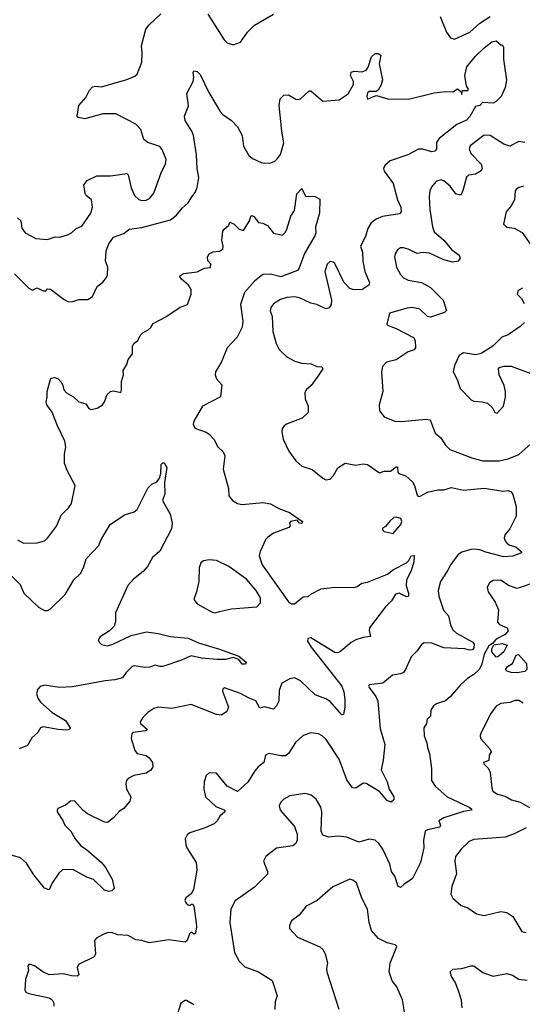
# Model space of a CAD drawing. Extents: x 2133461 to 2293071, y 753526 to 916327.
# Tile 265 of 459: x 2222409 to 2225769, y 847568 to 854149. Entities that reach past the tile are written whole.
import ezdxf

# ---------------------------------------------------------------- set-up
doc = ezdxf.new("R2010")
doc.units = 0

msp = doc.modelspace()

# ---------------------------------------------------------------- linework, layer by layer
at = {"layer": '0CON10XD'}
for points in [[(2222394.3, 852825), (2222416.9, 852805), (2222422.5, 852755), (2222444.7, 852724.7), (2222515.9, 852685.9), (2222595, 852680), (2222645, 852698), (2222676.4, 852696.4), (2222728.8, 852711.2), (2222755.8, 852724.2), (2222787.1, 852752.9), (2222825, 852769.2), (2222884.2, 852855), (2222895.6, 852895), (2222889.2, 852945), (2222853.3, 852973.3), (2222846.8, 852986.8), (2222837.5, 853045), (2222860, 853075), (2222925, 853106.2), (2223015, 853105.6), (2223125, 853122), (2223135, 853112.5), (2223154.4, 853025), (2223175.8, 852975), (2223205, 852947.1), (2223225, 852940), (2223255, 852942.2), (2223277.1, 852952.9), (2223305, 852990), (2223354.5, 853125), (2223383.5, 853185), (2223388.5, 853215), (2223361.5, 853281.5), (2223345, 853301.4), (2223265, 853329.2), (2223239.4, 853349.4), (2223218, 853415), (2223185, 853451.2), (2223050.5, 853520.5), (2222965, 853520.8), (2222845, 853486), (2222800, 853495), (2222792.5, 853505), (2222803.8, 853575), (2222850.6, 853629.4), (2222875, 853678.8), (2222895, 853699.2), (2222915, 853704.2), (2222955, 853700), (2223125, 853749.4), (2223178.3, 853771.7), (2223194.2, 853785), (2223224.4, 853865), (2223228.6, 853925), (2223223.8, 853975), (2223252.9, 854085), (2223274.2, 854115), (2223351.9, 854188.1)], [(2223665.8, 854185), (2223775, 854013.8), (2223795, 853994), (2223835, 853981.2), (2223885, 853998.8), (2223931.4, 854065), (2223977.8, 854112.2), (2224104.5, 854185.5)], [(2225220.3, 854170.3), (2225261.2, 854065), (2225288.3, 854028.3), (2225315, 854020), (2225418.8, 854065), (2225485.8, 854125), (2225555, 854171.1)], [(2222375, 852450.8), (2222468.8, 852355), (2222495, 852342), (2222525, 852356.7), (2222565, 852336.7), (2222582.5, 852337.5), (2222595, 852350), (2222615, 852347.1), (2222705, 852278.6), (2222735, 852264.2), (2222765, 852266), (2222805, 852279.2), (2222865, 852279.2), (2222895, 852300), (2222926.7, 852365), (2222965, 852394.2), (2222989.4, 852425), (2222996.7, 852445), (2222998.1, 852495), (2222983.5, 852535), (2222987.1, 852605), (2223005, 852650), (2223035, 852696.2), (2223105, 852720), (2223140.5, 852749.5), (2223225, 852759.2), (2223417.9, 852812.1), (2223457.1, 852842.9), (2223495, 852890), (2223534.4, 852925.6), (2223558.8, 852965), (2223581.2, 852995), (2223595, 853027.5), (2223605.4, 853095), (2223594.6, 853155), (2223591.2, 853245), (2223570, 853375), (2223560, 853405), (2223516, 853475), (2223511.2, 853505), (2223537, 853573), (2223526.2, 853655), (2223568.8, 853735), (2223573.3, 853765), (2223567.5, 853795), (2223573, 853807), (2223595, 853802.5), (2223615, 853783.3), (2223672.6, 853662.6), (2223749.2, 853535), (2223766, 853515), (2223825, 853476), (2223865, 853433.3), (2223895.7, 853375), (2223904.2, 853304.2), (2223941.7, 853241.7), (2223965, 853222), (2224022.5, 853195), (2224045, 853190.8), (2224088.3, 853191.7), (2224115, 853204), (2224130.5, 853219.5), (2224151.7, 853248.3), (2224175.5, 853325), (2224160.5, 853405), (2224143.1, 853575), (2224150.9, 853619.1), (2224175, 853644), (2224205, 853645.8), (2224255, 853618.8), (2224273.6, 853616.4), (2224285, 853620), (2224345, 853672.5), (2224355, 853672.5), (2224435, 853603.8), (2224545, 853614.3), (2224605, 853653.6), (2224640.9, 853715), (2224641.5, 853735), (2224621.4, 853775), (2224625, 853797.5), (2224645, 853805.8), (2224698.8, 853801.2), (2224725, 853811.2), (2224738.7, 853831.3), (2224760.2, 853899.8), (2224785, 853922), (2224805, 853923.8), (2224823, 853913), (2224812.9, 853855), (2224833.9, 853746.1), (2224825.8, 853714.2), (2224805, 853677.5), (2224791.7, 853668.3), (2224745, 853668.6), (2224735, 853660), (2224730, 853635), (2224735, 853617.5), (2224774, 853636), (2224795, 853642.5), (2224869.5, 853619.5), (2225007.3, 853617.3), (2225180.2, 853659.8), (2225255, 853668.9), (2225305, 853666.9), (2225335, 853686.7), (2225358.3, 853668.3), (2225365, 853650), (2225370, 853675), (2225405, 853675.8), (2225409.6, 853685), (2225396.5, 853706.5), (2225383.8, 853775), (2225397.5, 853835), (2225455, 853904.6), (2225515, 853960.9), (2225565, 854001.2), (2225595, 854007.5), (2225625, 853980), (2225635, 853980), (2225642.5, 853965), (2225642.1, 853885), (2225663.8, 853745), (2225653.9, 853695), (2225627.4, 853635), (2225595, 853601.9), (2225575, 853590.2), (2225503.3, 853596.7), (2225485.3, 853574.7), (2225455, 853569.2), (2225417.3, 853502.7), (2225395, 853477.4), (2225331.4, 853448.6), (2225212.5, 853355), (2225195, 853328.8), (2225195.6, 853284.4), (2225185, 853270), (2225163.1, 853266.9), (2225105, 853284), (2225075, 853282.7), (2225003.8, 853246.2), (2224886.2, 853205), (2224850, 853175), (2224842, 853155), (2224846.1, 853136.1), (2224906, 853055), (2224934.5, 852944.5), (2224956, 852895), (2224958.8, 852865), (2224948, 852852), (2224835, 852833.2), (2224791.4, 852815), (2224758.9, 852791.1), (2224736.9, 852753.1), (2224720, 852700), (2224686.4, 852635), (2224699.5, 852595), (2224702.7, 852535), (2224716.4, 852466.4), (2224747.9, 852392.1), (2224744, 852375), (2224695, 852342.5), (2224635, 852345.6), (2224615, 852353.3), (2224575.3, 852395.3), (2224515, 852518.8), (2224505, 852528.8), (2224485, 852533.8), (2224464, 852515), (2224448, 852465), (2224492.9, 852275), (2224490, 852245), (2224477.9, 852222.1), (2224455, 852217.5), (2224395, 852244.5), (2224355, 852253.8), (2224279.8, 852289.8), (2224245, 852296.7), (2224195, 852292.5), (2224151.4, 852278.6), (2224105, 852249.2), (2224087.1, 852225), (2224083, 852203), (2224097.5, 852165), (2224100.8, 852065), (2224124.2, 851985), (2224144.5, 851944.5), (2224193.8, 851895), (2224247.4, 851867.4), (2224293.6, 851853.6), (2224357.9, 851847.9), (2224395, 851831.2), (2224429.2, 851829.2), (2224436, 851815), (2224409.2, 851775), (2224356.8, 851703.2), (2224325, 851676.2), (2224315.8, 851655), (2224317.5, 851615), (2224337.5, 851565), (2224337.1, 851522.9), (2224296.7, 851485), (2224192.5, 851445), (2224176.1, 851433.9), (2224163.3, 851415), (2224161.2, 851395), (2224171.2, 851345), (2224208.8, 851265), (2224255, 851200), (2224294.3, 851164.3), (2224363.6, 851143.6), (2224434.4, 851084.4), (2224456.4, 851073.6), (2224485, 851077.5), (2224507.3, 851102.7), (2224535.8, 851154.2), (2224585, 851185.8), (2224655, 851172.2), (2224705, 851179.5), (2224735, 851177.1), (2224815, 851120), (2224845, 851131.4), (2224887.5, 851132.5), (2224925, 851160), (2224935, 851160), (2224937.5, 851125), (2224944, 851115), (2224989.7, 851099.7), (2225035, 851060), (2225048.8, 851035), (2225065, 850970), (2225073, 850963), (2225085, 850963.3), (2225135, 850992), (2225205, 851006), (2225245, 851007.5), (2225295, 851022), (2225375.6, 851005.6), (2225515, 851018.2), (2225641.1, 850998.9), (2225675, 851002.1), (2225695, 850994.4), (2225706.3, 850976.3), (2225726.8, 850895), (2225728.7, 850831.3), (2225685.5, 850745), (2225651.5, 850705), (2225647.1, 850685), (2225653.5, 850665), (2225667.6, 850647.6), (2225686.1, 850636.1), (2225725.8, 850625), (2225762, 850595), (2225763.8, 850585), (2225705, 850562.9), (2225645, 850558.8), (2225525, 850589), (2225485, 850604.7), (2225445, 850611.2), (2225425, 850608), (2225365, 850589.1), (2225340.5, 850575), (2225287.8, 850505), (2225271.1, 850468.9), (2225221.4, 850395), (2225205.7, 850335), (2225211.4, 850295), (2225241.7, 850201.7), (2225275.5, 850165), (2225288.6, 850105), (2225305, 850072), (2225329.8, 850049.8), (2225438.2, 849988.2), (2225447.1, 849975), (2225445, 849950.8), (2225435, 849938.2), (2225415, 849934.6), (2225385, 849943.4), (2225245, 849951.6), (2225165, 849982.5), (2225113.3, 849985), (2225095, 849972), (2225065, 849930), (2225025, 849891.2), (2224988, 849805), (2224974.1, 849785.9), (2224954, 849776), (2224901.1, 849768.9), (2224835.7, 849714.3), (2224745, 849703.3), (2224740.8, 849695), (2224745.7, 849685), (2224790, 849625), (2224802, 849595), (2224818, 849412), (2224848.8, 849305), (2224839.2, 849199.2), (2224824.4, 849135), (2224865.6, 849055), (2224877.8, 849005), (2224910.7, 848955), (2224909.5, 848935), (2224891.2, 848918.8), (2224865, 848929.6), (2224815, 848990.3), (2224725, 849043.1), (2224704.5, 849045.5), (2224655, 849012), (2224633.8, 849015), (2224595, 849068), (2224545, 849205.7), (2224457.4, 849337.4), (2224431.7, 849361.7), (2224405.5, 849375.5), (2224355, 849382.9), (2224305, 849365.8), (2224252.2, 849317.8), (2224205.4, 849244.6), (2224185, 849228.6), (2224155, 849228.1), (2224075.7, 849244.3), (2224055, 849236), (2224048.8, 849225)], [(2225785, 853328.9), (2225745, 853334), (2225685, 853304.4), (2225645, 853316.9), (2225555, 853374.5), (2225515, 853378.1), (2225420, 853305), (2225412.9, 853285), (2225424.2, 853255), (2225493.8, 853183.8), (2225501.1, 853155), (2225495, 853138), (2225455, 853116.4), (2225411.1, 853108.9), (2225395, 853095.8), (2225374.4, 853015), (2225365, 852990), (2225352.7, 852977.3), (2225325, 852985.8), (2225286.5, 853036.5), (2225245, 853073.1), (2225225, 853079.4), (2225195, 853069.2), (2225165, 853034), (2225151.5, 853005), (2225146.4, 852965), (2225151.2, 852881.2), (2225169.6, 852765), (2225180.6, 852730.6), (2225243.5, 852675), (2225295, 852612.5), (2225345.7, 852575.7), (2225353.8, 852555), (2225340, 852535), (2225305, 852528.9), (2225245, 852543.6), (2225148.8, 852588.8), (2225105, 852593.1), (2225065, 852585.4), (2225005, 852615.6), (2224975, 852624.2), (2224955, 852624), (2224935, 852611.2), (2224918, 852585), (2224914.3, 852564.3), (2224928.1, 852495), (2224954.3, 852445), (2224975, 852424.4), (2225005, 852407.8), (2225095, 852391.4), (2225155, 852358), (2225240, 852275), (2225261.2, 852205), (2225248.8, 852191.2), (2225155, 852161.2), (2225135, 852166.2), (2225083.8, 852213.8), (2225035, 852224.6), (2224998.7, 852221.3), (2224882.1, 852187.9), (2224863.3, 852115), (2224872.5, 852105), (2224925, 852085.8), (2225042.5, 852025), (2225053.3, 852005), (2225053.8, 851955), (2225045, 851943.3), (2225005, 851930), (2224925, 851876.2), (2224860.3, 851859.7), (2224835, 851830), (2224827.5, 851795), (2224837.5, 851665), (2224811.2, 851575), (2224813.8, 851535), (2224845, 851493.8), (2224915.7, 851465.7), (2224962.4, 851462.4), (2225125, 851478.9), (2225152.5, 851475), (2225185.6, 851385.6), (2225224, 851355), (2225254.4, 851304.4), (2225285, 851276), (2225437.6, 851217.6), (2225505, 851201.5), (2225615, 851199.5), (2225675, 851213.3), (2225745, 851242.5), (2225825.6, 851315)], [(2225775.9, 853035.9), (2225745, 853026.9), (2225728, 853015), (2225721.4, 853005), (2225716, 852945), (2225694.3, 852905.7), (2225660, 852865), (2225643, 852783), (2225665, 852762.5), (2225715, 852756.7), (2225767.3, 852727.3), (2225862.4, 852592.4)], [(2222395, 850672), (2222435, 850649.2), (2222525, 850652.5), (2222575, 850666.2), (2222595.7, 850684.3), (2222655, 850763.3), (2222685, 850838), (2222735, 850886), (2222755.5, 850914.5), (2222779.2, 851035), (2222725.6, 851135), (2222709.4, 851185), (2222709.4, 851245), (2222716.9, 851293.1), (2222711.1, 851331.1), (2222661.5, 851435), (2222626.8, 851525), (2222591.1, 851575), (2222585.5, 851595), (2222593.1, 851625), (2222591.4, 851665), (2222617, 851753), (2222643, 851757), (2222665, 851748.8), (2222688.8, 851725), (2222696.2, 851705), (2222703.3, 851675), (2222722.5, 851655), (2222769.1, 851629.1), (2222804.3, 851594.3), (2222850.5, 851580.5), (2222870.7, 851550.7), (2222885, 851543.8), (2222927.3, 851552.7), (2222962.5, 851575), (2222976.2, 851595), (2222994, 851645), (2223015, 851664), (2223035, 851669.2), (2223085, 851657.5), (2223090, 851675), (2223088.8, 851731.2), (2223103.3, 851775), (2223101.2, 851805), (2223125.9, 851844.1), (2223135, 851877.5), (2223162.5, 851915), (2223162, 851965), (2223172, 851985), (2223197.5, 852005), (2223215, 852037.5), (2223235, 852057.5), (2223265, 852073.3), (2223285, 852092.5), (2223301.7, 852118.3), (2223385, 852163.3), (2223482.3, 852227.7), (2223530, 852245), (2223555.7, 852314.3), (2223556, 852345), (2223538, 852375), (2223490, 852415), (2223477.5, 852435), (2223505, 852452), (2223595.7, 852464.3), (2223645, 852488.8), (2223685, 852492.5), (2223686.7, 852515), (2223666.4, 852536.4), (2223664, 852565), (2223675, 852583.3), (2223702, 852598), (2223745, 852601.2), (2223766.2, 852615), (2223768, 852635), (2223759.2, 852675), (2223766.9, 852735), (2223772.8, 852747.2), (2223806.2, 852775), (2223814.1, 852795.9), (2223842.3, 852782.3), (2223875, 852748), (2223905, 852740), (2223944.2, 852805), (2223953.9, 852836.1), (2223960.7, 852839.3), (2223975, 852833.8), (2224005, 852793.8), (2224035, 852788.8), (2224065, 852773.3), (2224105, 852721.2), (2224165, 852708.8), (2224185, 852728.8), (2224195, 852748.8), (2224222.2, 852835), (2224246.5, 852873.5), (2224262.4, 852985), (2224295, 853021.2), (2224319.3, 852969.3), (2224385, 852966.7), (2224415, 852950), (2224412, 852855), (2224386.2, 852765), (2224388.8, 852725), (2224382.5, 852705), (2224313, 852587), (2224275.3, 852484.7), (2224265, 852473.8), (2224195.8, 852445.8), (2224155, 852430.6), (2224085, 852447.3), (2224034.7, 852445.3), (2223979.1, 852400.9), (2223912.7, 852325), (2223885.3, 852245), (2223900.3, 852135), (2223895.8, 852094.2), (2223862.2, 852027.8), (2223795.6, 851955), (2223758.7, 851861.3), (2223716.9, 851795), (2223715.6, 851775), (2223725, 851748.8), (2223759.5, 851709.5), (2223751.3, 851628.7), (2223630, 851565), (2223572.5, 851465), (2223568.6, 851445), (2223578.8, 851418.8), (2223655, 851392.2), (2223675, 851379.5), (2223707.3, 851345), (2223733.6, 851293.6), (2223769.3, 851260.7), (2223780, 851235), (2223768.6, 851145), (2223804.4, 851015), (2223807.3, 850967.3), (2223831.2, 850935), (2223865, 850915.7), (2223895, 850909.4), (2224035, 850921.4), (2224085, 850914), (2224142.3, 850882.3), (2224213.3, 850855), (2224300, 850795), (2224295, 850782.5), (2224280, 850785), (2224263, 850803), (2224220, 850795), (2224212.5, 850785), (2224217.5, 850765), (2224207.5, 850755), (2224105, 850716), (2224065, 850689.2), (2224053.7, 850676.3), (2224015.5, 850594.5), (2224009.5, 850565), (2224030.5, 850505), (2224205, 850258.8), (2224225, 850244.4), (2224245, 850244.3), (2224305, 850291.2), (2224315, 850293.3), (2224335, 850292.5), (2224355, 850308.8), (2224425, 850344.2), (2224515, 850356), (2224645, 850353.3), (2224665, 850360), (2224695, 850383.3), (2224735, 850390), (2224867.3, 850442.7), (2224908.8, 850475), (2224995, 850518.6), (2225011.4, 850535), (2225025, 850565.8), (2225045, 850567.5), (2225044.3, 850525.7), (2225026.7, 850465), (2224994.5, 850405), (2224991.8, 850365), (2225009.2, 850315), (2225007.3, 850295), (2224995, 850291.8), (2224945, 850315.8), (2224921.2, 850308.8), (2224895.4, 850264.6), (2224855, 850224), (2224747.5, 850085), (2224745.5, 850065.5), (2224753.9, 850026.1), (2224705, 850020.4), (2224655.8, 850004.2), (2224624.2, 849985.8), (2224555, 849928.6), (2224535, 849917.8), (2224515, 849918.9), (2224355, 850016.5), (2224335, 850012), (2224331.8, 849995), (2224357.1, 849955), (2224562.7, 849695), (2224576, 849656), (2224582.9, 849605), (2224582, 849555), (2224572.5, 849505), (2224563.3, 849503.3), (2224485, 849593.1), (2224455, 849610.6), (2224385, 849635.7), (2224285, 849730.6), (2224245, 849750), (2224215, 849744.5), (2224161.9, 849715), (2224144.5, 849665), (2224140.5, 849595), (2224125, 849562), (2224105, 849541.4), (2224045, 849555.8), (2224015, 849547.5), (2223987.1, 849597.1), (2223943.8, 849613.8)], [(2225770, 852355), (2225740.5, 852339.5), (2225734.1, 852314.1), (2225763.3, 852285), (2225781.4, 852251.4)], [(2225782.5, 852125), (2225755, 852099.4), (2225675, 852043.3), (2225632, 852028), (2225572.4, 851967.6), (2225493, 851917), (2225455, 851909.4), (2225375, 851921.4), (2225345.7, 851904.3), (2225315, 851837.5), (2225306, 851795), (2225334.3, 851744.3), (2225352.9, 851685), (2225427.9, 851607.9), (2225445, 851599.2), (2225500, 851595), (2225535.6, 851585.6), (2225568.8, 851555), (2225585, 851522.5), (2225601.7, 851518.3), (2225644, 851565), (2225656.9, 851625), (2225656.9, 851665), (2225648.6, 851705), (2225613.8, 851775), (2225610, 851815), (2225617.5, 851825), (2225646.1, 851833.9), (2225695, 851832.5), (2225825, 851783.3)], [(2222345, 850441.4), (2222411.1, 850375), (2222437.5, 850315), (2222535, 850222.5), (2222575, 850200), (2222595, 850200), (2222615, 850212), (2222712.5, 850307.5), (2222770, 850405), (2222815, 850446.9), (2222834.6, 850485), (2222852.7, 850545), (2222938.9, 850635), (2222952.5, 850675), (2223014.4, 850775), (2223109.7, 850840.3), (2223175, 850860), (2223194.5, 850875.5), (2223265, 851017.5), (2223292.5, 851045), (2223325, 851060), (2223344, 851085), (2223352.7, 851115), (2223354.8, 851175.2), (2223365, 851187.3), (2223375, 851186.1), (2223393.1, 851155), (2223377.8, 851055), (2223379.4, 850980.6), (2223363.8, 850935), (2223414, 850845), (2223429.2, 850785), (2223423.3, 850746.7), (2223345, 850597.5), (2223297.5, 850555), (2223263.3, 850495), (2223235, 850460), (2223170.3, 850409.7), (2223131.7, 850368.3), (2223049.2, 850185), (2223049.2, 850125), (2223040.8, 850095), (2223010, 850065), (2222946.2, 850025), (2222934.2, 850005), (2222939.1, 849989.1), (2222955, 849973.1), (2222995, 849963.6), (2223032, 849975), (2223155, 850032.7), (2223257.1, 850057.1), (2223335, 850046.9), (2223415, 850026.4), (2223535, 850015.7), (2223603.6, 849983.6), (2223745, 849941.8), (2223873.8, 849895), (2223922.5, 849855), (2223917.7, 849842.3), (2223895, 849842), (2223872.7, 849872.7), (2223835.9, 849885.9), (2223785, 849872.9), (2223728.3, 849871.7), (2223625, 849882.5), (2223555, 849897.1), (2223491.4, 849868.6), (2223365, 849826.9), (2223345, 849825.7), (2223315, 849834.8), (2223279.1, 849820.9), (2223245, 849820), (2223175, 849830.7), (2223161.2, 849825), (2223119.5, 849785), (2223095, 849750), (2223045, 849736.6), (2222979.4, 849729.4), (2222761.1, 849691.1), (2222674.5, 849685.5), (2222575, 849701.8), (2222545, 849693.3), (2222530, 849675), (2222522.2, 849645), (2222530.3, 849615), (2222547.7, 849587.7), (2222625, 849518.5), (2222715, 849466), (2222746.2, 849415), (2222742.5, 849405), (2222725, 849400.8), (2222665, 849405.5), (2222565, 849421.8), (2222548.6, 849415), (2222529.4, 849385), (2222490.2, 849349.8), (2222461.7, 849298.3), (2222404.2, 849275)], [(2224905, 850714.2), (2224956, 850775), (2224963.8, 850795), (2224956, 850816), (2224925, 850823.8), (2224909.3, 850820.7), (2224882.3, 850797.7), (2224855, 850762.5), (2224835, 850750), (2224835, 850740), (2224845, 850727.5), (2224905, 850714.2)], [(2223715, 850185.6), (2223745, 850192.5), (2223825, 850212.2), (2223995, 850223.8), (2224018.8, 850251.2), (2224018.1, 850285), (2223990.4, 850335), (2223925, 850409.1), (2223807.5, 850495), (2223725, 850534.5), (2223675, 850539.5), (2223636.9, 850533.1), (2223620.5, 850519.5), (2223608.6, 850485), (2223605.5, 850394.5), (2223591.4, 850325), (2223573.6, 850273.6), (2223596.2, 850245), (2223695, 850188.5), (2223715, 850185.6)], [(2225865, 850391.8), (2225735, 850346.5), (2225676.6, 850366.6), (2225625, 850402.5), (2225575, 850400.8), (2225548.8, 850385), (2225534.1, 850355.9), (2225540, 850325), (2225586.4, 850256.4), (2225609.2, 850205), (2225602.7, 850122.7), (2225615.9, 850105.9), (2225668, 850085), (2225674.3, 850065), (2225655, 850040.6), (2225595, 850007.5), (2225570, 849980), (2225545, 849964.2), (2225515, 849908.8), (2225499.2, 849840.8), (2225482.5, 849807.5), (2225445, 849771.4), (2225403.6, 849746.4), (2225355, 849704), (2225288.8, 849625), (2225255, 849596.2), (2225195, 849576.2), (2225175, 849563.8), (2225157.5, 849535), (2225156.2, 849495), (2225133.8, 849475), (2225128, 849445), (2225111.4, 849415), (2225112.1, 849362.1), (2225131.2, 849315), (2225134.2, 849285), (2225148.6, 849245), (2225161.9, 849145), (2225161.5, 849065), (2225185.4, 849025.4), (2225265.5, 848955.5), (2225414, 848885), (2225428.6, 848875), (2225429.2, 848865), (2225375, 848856.2), (2225244.3, 848815), (2225211.9, 848795), (2225222.2, 848765), (2225218.4, 848751.6), (2225136.2, 848735), (2225118.6, 848725), (2225108.6, 848665), (2225109.5, 848615), (2225088.2, 848515), (2225035, 848408.8), (2225004.4, 848385.6), (2224978.3, 848371.7), (2224955, 848348), (2224940, 848355), (2224916.9, 848425), (2224895, 848456.7), (2224883.1, 848505), (2224835.6, 848605), (2224810.9, 848640.9), (2224785, 848664.2), (2224745, 848672.9), (2224675, 848652.5), (2224595, 848685.5), (2224535, 848691.9), (2224475, 848685.5), (2224435, 848698.8), (2224424.2, 848725.8), (2224428.1, 848855), (2224422.5, 848885), (2224389.7, 848939.7), (2224357.5, 848965), (2224335, 848973.3), (2224315, 848976), (2224215, 848962), (2224175, 848940), (2224155, 848920), (2224144.3, 848895), (2224149.2, 848865), (2224245.4, 848755.4), (2224264.4, 848705), (2224263.3, 848665), (2224255, 848642), (2224235, 848627.1), (2224125, 848610.6), (2224085, 848581.4), (2224053.8, 848555), (2224038.8, 848525), (2224066.2, 848455), (2224065, 848437.5), (2223978.3, 848351.7), (2223849.7, 848260.3), (2223821.4, 848205), (2223814.4, 848115), (2223844.5, 847915), (2223875, 847855.7), (2223915, 847818.9), (2224005, 847784.2), (2224097, 847727), (2224129.2, 847625), (2224116.7, 847585), (2224115, 847532.5)], [(2225595, 849887.5), (2225566.2, 849925), (2225566, 849945), (2225578.3, 849971.7), (2225635, 849978.8), (2225668.3, 849968.3), (2225646.4, 849923.6), (2225605, 849890), (2225595, 849887.5)], [(2225735, 849784.2), (2225695, 849786.2), (2225667.5, 849795), (2225657.5, 849805), (2225670, 849825), (2225703, 849847), (2225728.8, 849901.2), (2225744.2, 849905.8), (2225798, 849845), (2225800, 849805), (2225785, 849792.5), (2225735, 849784.2)], [(2223943.8, 849613.8), (2223885, 849644.5), (2223777, 849683), (2223766.4, 849673.6), (2223765, 849660), (2223805.8, 849555), (2223793.8, 849525), (2223758.3, 849501.7), (2223725, 849504.3), (2223555, 849572.9), (2223425.5, 849544.5), (2223335, 849554), (2223305, 849546.2), (2223265, 849519.2), (2223232, 849485), (2223213.3, 849455), (2223216.7, 849445), (2223264, 849405), (2223252.5, 849395), (2223165.7, 849384.3), (2223158, 849375), (2223154.2, 849344.2), (2223178, 849265), (2223195, 849243.8), (2223255, 849230), (2223274, 849215), (2223297.5, 849185), (2223299.4, 849155), (2223286.1, 849133.9), (2223255, 849112), (2223172, 849098), (2223135, 849076.7), (2223123.8, 849065), (2223118.8, 849045), (2223122, 849005), (2223150.8, 848955), (2223144.5, 848925), (2223105, 848877.3), (2223075, 848859.2), (2223036.6, 848813.4), (2222995, 848782.7), (2222975, 848784.4), (2222861.3, 848841.3), (2222833.4, 848863.4), (2222775, 848928.8), (2222747.5, 848925), (2222715, 848898.8), (2222663.9, 848876.1), (2222660, 848865), (2222660, 848855), (2222697.6, 848797.6), (2222709.6, 848765), (2222750.5, 848725), (2222778.8, 848675), (2222817.6, 848627.6), (2222855, 848602.9), (2222955.5, 848515.5), (2222983.1, 848483.1), (2223028.1, 848405), (2223040, 848345), (2223033.3, 848335), (2223024, 848326), (2223005, 848322.9), (2222975, 848331.9), (2222902.6, 848402.6), (2222857.6, 848417.6), (2222765, 848468.6), (2222695, 848466), (2222670, 848445), (2222623.8, 848375), (2222605, 848332.5), (2222575, 848343.8), (2222502.9, 848432.9), (2222455, 848511.4), (2222415, 848546.9), (2222345, 848568.1)], [(2225775, 849581.4), (2225745, 849597.8), (2225721.7, 849598.3), (2225685, 849585.8), (2225625, 849578.1), (2225595, 849560.6), (2225558.3, 849511.7), (2225493.5, 849385), (2225486.7, 849365), (2225490, 849345), (2225551.4, 849275), (2225561.2, 849255), (2225546.7, 849233.3), (2225545, 849197.5), (2225510, 849185), (2225512.5, 849175), (2225542, 849145), (2225555, 849117.5), (2225564.2, 849015), (2225572.4, 848992.4), (2225602.2, 848972.2), (2225655, 848959.4), (2225696.2, 848935), (2225755, 848918.5), (2225817, 848883)], [(2224048.8, 849225), (2224041.2, 849185), (2224003.7, 849156.3), (2223980.6, 849129.4), (2223935, 849053.3), (2223865, 848990), (2223795, 849026.9), (2223725, 849113.3), (2223675, 849116), (2223655, 849097.5), (2223642.5, 849055), (2223640.6, 849005), (2223652, 848955), (2223719.1, 848889.1), (2223781.2, 848865), (2223780, 848855), (2223747.5, 848825), (2223730, 848795), (2223710, 848775), (2223642.5, 848745), (2223545.8, 848714.2), (2223528.3, 848701.7), (2223515.8, 848675), (2223518.6, 848635), (2223527.1, 848615), (2223588.6, 848515), (2223593.6, 848465), (2223570, 848335), (2223554.2, 848305.8), (2223520.5, 848279.5), (2223513.8, 848265), (2223521.2, 848245), (2223535, 848233.3), (2223545, 848227.5), (2223565, 848240), (2223573.3, 848225), (2223587.5, 848112.5), (2223590.6, 848085), (2223585, 848042.5), (2223575, 848036.7), (2223555, 848050), (2223545, 848040), (2223528.8, 847995), (2223515, 847983.8), (2223405, 847998.8), (2223275, 847979.5), (2223225, 847995.6), (2223185, 847999.4), (2223135, 848028.6), (2223065, 848032.5), (2223022.7, 848047.3), (2222995, 848046), (2222975, 848038), (2222925, 848012), (2222909.2, 847995), (2222916.2, 847905), (2222907.5, 847885), (2222802.5, 847835), (2222793.8, 847815), (2222804.2, 847765.8), (2222793.2, 847756.8), (2222755, 847757.3), (2222698.8, 847771.2), (2222605, 847764.2), (2222564.5, 847784.5), (2222507.5, 847825), (2222473, 847837), (2222462.5, 847825), (2222466.7, 847795), (2222448, 847735), (2222443.3, 847665), (2222449.3, 847649.3), (2222470, 847640), (2222605, 847612), (2222626.9, 847596.9), (2222638, 847575), (2222638, 847555)], [(2225795, 848747.7), (2225713.5, 848706.5), (2225655, 848685.4), (2225445, 848668.7), (2225413.6, 848656.4), (2225360, 848605), (2225322, 848555), (2225317.5, 848525), (2225328.8, 848441.2), (2225298.8, 848355), (2225291.2, 848305), (2225305, 848277.5), (2225359.5, 848229.5), (2225405, 848212), (2225462.1, 848172.1), (2225515, 848161.9), (2225625, 848187.8), (2225665, 848180.6), (2225705.8, 848155), (2225765, 848053.8), (2225795, 848047.5)], [(2224984.2, 847505), (2224968.3, 847598.3), (2224929.5, 847685), (2224900, 847725), (2224879.5, 847785), (2224886.6, 847843.4), (2224930, 847955), (2224920, 847965), (2224865, 847978), (2224808.3, 848008.3), (2224761.2, 848061.2), (2224744.6, 848115), (2224734, 848204), (2224696.4, 848276.4), (2224659.7, 848379.7), (2224637, 848397), (2224615, 848404), (2224503, 848353), (2224397.3, 848262.7), (2224325, 848223.8), (2224277, 848163), (2224226.2, 848125), (2224213.3, 848095), (2224212.5, 848075), (2224265, 848016.7), (2224415, 847951.2), (2224435, 847933.3), (2224451.2, 847905), (2224465.8, 847845), (2224459.2, 847805), (2224462.5, 847785), (2224542.5, 847535)], [(2225295, 847753.8), (2225287.5, 847785), (2225305, 847804), (2225365, 847807.1), (2225425, 847825.8), (2225445, 847826), (2225505, 847780.6), (2225575, 847757.1), (2225665, 847773.8), (2225702.7, 847762.7), (2225746.8, 847736.8), (2225801.2, 847728.8)], [(2225366.1, 847543.9), (2225362, 847595), (2225340.8, 847665), (2225320.8, 847715), (2225295, 847753.8)], [(2223573.8, 847565), (2223525, 847593.8), (2223515, 847593.3), (2223486.7, 847575), (2223463.8, 847505)]]:
    msp.add_lwpolyline(points, dxfattribs=at)

doc.saveas('drawing.dxf')
